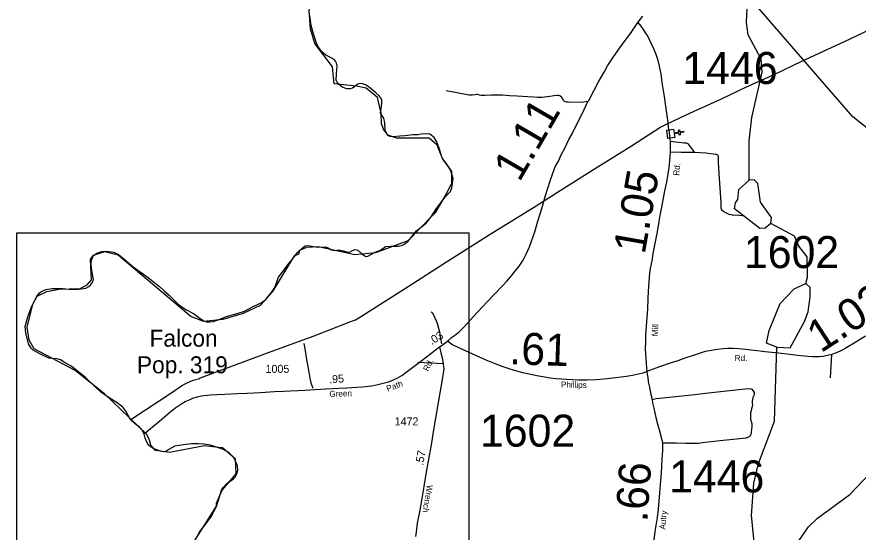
# Model space of a CAD drawing. Extents: x 2093524 to 2270757, y 289120 to 570408.
# Drawn here: x 2105386 to 2118532, y 523855 to 531905 of the extents above; entities that cross this region are included whole.
import ezdxf

# ---------------------------------------------------------------- set-up
doc = ezdxf.new("R2010")
doc.units = 0
for name, color, linetype in [('Exist Boundary Political CountyLine', 7, 'Continuous'), ('Exist Civil Demographics City Label', 7, 'Continuous'), ('Exist Cultural Church CELL', 7, 'Continuous'), ('Exist Hydrographic Creek Single Shore', 7, 'Continuous'), ('Exist Hydrographic Lake Shore', 7, 'Continuous'), ('Exist Hydrographic Misc Water Feature', 7, 'Continuous'), ('Exist Road Non-System Type 51', 7, 'Continuous'), ('Exist Road Secondary Mileage Hundredths English Label', 7, 'Continuous'), ('Exist Road Secondary Structure Standard Bridge Number Label', 7, 'Continuous'), ('Exist Road Secondary Type 51 Attributed', 7, 'Continuous'), ('Exist Road Secondary Type 51 Label', 7, 'Continuous'), ('Exist Road Secondary Type 51 Number Label', 7, 'Continuous'), ('Exist Utilities Electrical Transmission Line', 7, 'Continuous'), ('Map Preparation Inset Cut Line', 7, 'Continuous')]:
    doc.layers.add(name, color=color, linetype=linetype)

msp = doc.modelspace()

# ---------------------------------------------------------------- linework, layer by layer
at = {"layer": 'Exist Boundary Political CountyLine'}
for points in [[(2110839, 528163), (2110871, 528165), (2110919, 528195), (2110984, 528229), (2111067, 528262), (2111144, 528316), (2111234, 528322), (2111346, 528324), (2111396, 528333), (2111435, 528350), (2111500, 528401), (2111568, 528484), (2111631, 528560), (2111784, 528681), (2111858, 528780), (2111944, 528912), (2112022, 529014), (2112099, 529115), (2112164, 529174), (2112182, 529233), (2112205, 529379), (2112164, 529514), (2112097, 529613), (2112053, 529664), (2112020, 529730), (2111991, 529837), (2111947, 529950), (2111906, 530019), (2111839, 530070), (2111810, 530079), (2111706, 530073), (2111657, 530062), (2111575, 530063), (2111451, 530048), (2111371, 530040), (2111261, 530032), (2111219, 530035), (2111181, 530051), (2111141, 530130), (2111137, 530250), (2111120, 530321), (2111068, 530398), (2111085, 530502), (2111091, 530562), (2111089, 530608), (2111069, 530646), (2111043, 530678), (2110995, 530720), (2110895, 530802), (2110833, 530844), (2110787, 530860), (2110751, 530864), (2110715, 530852), (2110665, 530816), (2110631, 530792), (2110597, 530782), (2110541, 530778), (2110470, 530808), (2110409, 530857), (2110390, 530883), (2110378, 530917), (2110382, 531017), (2110391, 531137), (2110382, 531179), (2110364, 531214), (2110343, 531236), (2110214, 531305), (2110150, 531356), (2110099, 531431), (2110076, 531477), (2110021, 531639), (2109984, 531771), (2109963, 531928)], [(2107442, 525216), (2107410, 525270), (2107390, 525326), (2107378, 525388), (2107342, 525458), (2107304, 525496), (2107238, 525540), (2107190, 525590), (2107146, 525642), (2107092, 525744), (2107044, 525810), (2106956, 525874), (2106828, 525954), (2106694, 526048), (2106594, 526139), (2106464, 526265), (2106331, 526377), (2106235, 526447), (2106139, 526499), (2106069, 526545), (2106013, 526565), (2105887, 526573), (2105756, 526635), (2105640, 526697), (2105608, 526730), (2105570, 526798), (2105525, 526969), (2105515, 527069), (2105556, 527221), (2105614, 527375), (2105697, 527535), (2105742, 527593), (2105774, 527614), (2105839, 527645), (2105941, 527661), (2106009, 527659), (2106105, 527660), (2106199, 527652), (2106349, 527653), (2106434, 527662), (2106463, 527666), (2106512, 527691), (2106538, 527711), (2106571, 527758), (2106582, 527800), (2106564, 527910), (2106546, 528027), (2106548, 528085), (2106581, 528171), (2106637, 528215), (2106713, 528239), (2106765, 528245), (2106823, 528241), (2106901, 528227), (2106977, 528191), (2107064, 528119), (2107206, 528001), (2107311, 527924), (2107416, 527847), (2107516, 527770), (2107616, 527693), (2107690, 527626), (2107766, 527559), (2107898, 527429), (2107948, 527385), (2108028, 527335), (2108146, 527269), (2108230, 527211), (2108300, 527161), (2108348, 527139), (2108402, 527139), (2108457, 527146), (2108540, 527177), (2108660, 527222), (2108831, 527273), (2108944, 527306), (2109078, 527382), (2109206, 527439), (2109280, 527496), (2109378, 527612), (2109416, 527679), (2109476, 527836), (2109550, 527933), (2109622, 528031), (2109694, 528117), (2109768, 528218), (2109846, 528294), (2109892, 528329), (2109932, 528335), (2109996, 528323), (2110086, 528307), (2110202, 528311), (2110242, 528300), (2110301, 528267), (2110353, 528254), (2110415, 528265), (2110483, 528249), (2110562, 528230), (2110592, 528233), (2110629, 528257)], [(2110629, 528257), (2110673, 528270), (2110715, 528259), (2110776, 528204), (2110839, 528163)], [(2108178, 523742), (2108246, 523866), (2108327, 523968), (2108428, 524106), (2108466, 524178), (2108508, 524258), (2108530, 524338), (2108584, 524512), (2108610, 524553), (2108670, 524614), (2108773, 524686), (2108798, 524714), (2108829, 524779), (2108838, 524823), (2108834, 524891), (2108805, 524963), (2108780, 525010), (2108708, 525089), (2108614, 525148), (2108522, 525180), (2108414, 525212), (2108310, 525230), (2108226, 525234), (2108118, 525234), (2107992, 525222), (2107854, 525198), (2107762, 525146), (2107716, 525114), (2107676, 525112), (2107614, 525128), (2107514, 525162), (2107442, 525216)]]:
    msp.add_lwpolyline(points, dxfattribs=at)
at = {"layer": 'Exist Cultural Church CELL'}
msp.add_lwpolyline([(2115646, 530151), (2115655, 530095), (2115730, 530106), (2115725, 530137), (2115741, 530140), (2115746, 530108), (2115805, 530117), (2115808, 530101), (2115748, 530092), (2115753, 530061), (2115737, 530058), (2115732, 530090), (2115657, 530079), (2115665, 530022), (2115560, 530006), (2115541, 530136)], close=True, dxfattribs=at)
at = {"layer": 'Exist Hydrographic Creek Single Shore'}
for points in [[(2116831, 529351), (2116829, 529968), (2116869, 530335), (2117032, 531043), (2117015, 531244), (2116813, 531625), (2116787, 531816), (2116802, 532173), (2116876, 532434), (2117049, 532841), (2117081, 533168), (2117131, 533318), (2117396, 533661)], [(2117713, 527739), (2117738, 527837), (2117736, 528156), (2117602, 528322), (2117535, 528478), (2117168, 528679)], [(2117076, 522986), (2117042, 523052), (2117007, 523420), (2116906, 523704), (2116863, 524118), (2116902, 524620), (2116976, 524926), (2117223, 525587), (2117259, 526745)], [(2117076, 522986), (2117150, 523063), (2117755, 523940), (2117896, 524075), (2118402, 524442), (2118916, 524986), (2119182, 525203), (2119486, 525657), (2119606, 525763), (2119709, 525821), (2119810, 525847), (2119882, 525856), (2119926, 525854), (2119988, 525842), (2120038, 525840), (2120103, 525846)]]:
    msp.add_lwpolyline(points, dxfattribs=at)
at = {"layer": 'Exist Hydrographic Lake Shore'}
for points in [[(2117168, 528679), (2117076, 528602), (2116993, 528600), (2116600, 528907), (2116616, 529001), (2116649, 529050), (2116665, 529207), (2116831, 529351)], [(2117168, 528679), (2117176, 528770), (2117008, 529010), (2116965, 529303), (2116906, 529360), (2116831, 529351)], [(2117259, 526745), (2117101, 526810), (2117142, 527003), (2117315, 527429), (2117530, 527654), (2117713, 527739)], [(2117259, 526745), (2117468, 526737), (2117691, 527146), (2117748, 527296), (2117781, 527531), (2117780, 527679), (2117713, 527739)]]:
    msp.add_lwpolyline(points, dxfattribs=at)
at = {"layer": 'Exist Hydrographic Misc Water Feature'}
for points in [[(2110343, 530857), (2110316, 531123), (2110040, 531489), (2109973, 531720), (2109956, 532006), (2110211, 533021), (2110294, 533197), (2110418, 533371), (2110792, 533600), (2110992, 533990), (2111372, 534408), (2111571, 534910), (2111805, 535144), (2112078, 535309)], [(2112097, 529621), (2112037, 529694), (2111954, 529902), (2111829, 530010), (2111321, 530010), (2111187, 530059), (2111128, 530126), (2111086, 530235), (2111077, 530399), (2111019, 530643), (2110842, 530791), (2110693, 530823), (2110343, 530857)], [(2112098, 529138), (2112142, 529229), (2112183, 529304), (2112182, 529488), (2112097, 529621)], [(2105704, 527541), (2105853, 527617), (2106045, 527653), (2106378, 527662), (2106486, 527719), (2106553, 527797), (2106535, 528112), (2106585, 528180), (2106760, 528238), (2106968, 528188), (2108112, 527224), (2108305, 527151), (2108612, 527184), (2108930, 527276), (2109195, 527402), (2109387, 527612), (2109727, 528172), (2109793, 528204), (2109810, 528262), (2109917, 528306), (2110093, 528316), (2110668, 528193), (2110993, 528226), (2111500, 528409), (2111895, 528815), (2111931, 528853), (2112098, 529138)], [(2107684, 522958), (2108505, 524260), (2108505, 524309), (2108597, 524511), (2108812, 524769), (2108804, 524996), (2108602, 525170), (2108535, 525178), (2108319, 525202), (2107770, 525098), (2107552, 525132), (2107478, 525216), (2107461, 525292), (2107418, 525381), (2107276, 525515), (2106758, 526014), (2106300, 526378), (2105656, 526719), (2105581, 526852), (2105547, 527059), (2105638, 527418), (2105704, 527541)]]:
    msp.add_lwpolyline(points, dxfattribs=at)
at = {"layer": 'Exist Road Non-System Type 51'}
for p, q in [((2118101, 526265), (2118122, 526632)), ((2111652, 526510), (2112049, 526490))]:
    msp.add_line(p, q, dxfattribs=at)
for points in [[(2114306, 530581), (2114202, 530567), (2114004, 530571), (2113974, 530571), (2113954, 530576), (2113939, 530586), (2113929, 530600), (2113915, 530624), (2113902, 530643), (2113868, 530669), (2113850, 530678), (2113828, 530678), (2113782, 530673), (2113714, 530661), (2113632, 530650), (2113588, 530645), (2113518, 530646), (2113464, 530650), (2113368, 530655), (2113204, 530665), (2113084, 530673), (2112973, 530681), (2112925, 530682), (2112859, 530682), (2112797, 530679), (2112704, 530675), (2112675, 530675), (2112640, 530674), (2112613, 530683), (2112591, 530691), (2112567, 530692), (2112545, 530688), (2112505, 530683), (2112481, 530679), (2112447, 530680), (2112427, 530684), (2112337, 530702), (2112235, 530722), (2112093, 530751)], [(2115982, 529787), (2115932, 529850), (2115916, 529868), (2115896, 529895), (2115885, 529911), (2115871, 529923), (2115851, 529930), (2115815, 529934), (2115592, 529959)], [(2115982, 529787), (2115764, 529787), (2115594, 529791)], [(2116754, 528790), (2116722, 528794), (2116668, 528801), (2116577, 528807), (2116565, 528809), (2116543, 528812), (2116517, 528818), (2116442, 528856), (2116414, 528874), (2116404, 528889), (2116398, 528897), (2116393, 528919), (2116390, 529003), (2116362, 529457), (2116349, 529636), (2116347, 529718), (2116343, 529736), (2116337, 529744), (2116326, 529750), (2116318, 529752), (2116302, 529757), (2116152, 529774), (2115982, 529787)], [(2111862, 527298), (2111877, 527282), (2111891, 527263), (2111939, 527158), (2111956, 527118), (2111977, 527044), (2111991, 526983), (2112007, 526887), (2112019, 526797)], [(2109869, 526802), (2109889, 526692), (2109908, 526586), (2109947, 526353), (2109963, 526263), (2109982, 526189), (2110009, 526104)], [(2115311, 525929), (2115377, 525944), (2115632, 525969), (2115980, 526008), (2116147, 526026), (2116712, 526089), (2116764, 526096), (2116822, 526099), (2116860, 526094), (2116870, 526090), (2116897, 526055), (2116907, 526037), (2116908, 526013), (2116900, 525989), (2116887, 525957), (2116879, 525933), (2116874, 525894), (2116877, 525865), (2116883, 525843), (2116876, 525816), (2116866, 525784), (2116859, 525752), (2116848, 525718), (2116851, 525674), (2116852, 525618), (2116865, 525566), (2116871, 525542), (2116870, 525522), (2116872, 525506), (2116862, 525422), (2116858, 525396), (2116851, 525376), (2116845, 525358), (2116827, 525345), (2116807, 525333), (2116778, 525326), (2116682, 525313), (2116420, 525285), (2116187, 525259), (2116097, 525249), (2116043, 525240), (2115957, 525242), (2115841, 525242), (2115691, 525245), (2115473, 525244)]]:
    msp.add_lwpolyline(points, dxfattribs=at)
at = {"layer": 'Exist Road Secondary Structure Standard Bridge Number Label'}
msp.add_lwpolyline([(2120901, 528403), (2118450, 530342), (2115114, 534191)], dxfattribs=at)
at = {"layer": 'Exist Road Secondary Type 51 Attributed'}
for points in [[(2115089, 531815), (2115169, 531913)], [(2112113, 526837), (2112178, 526894), (2112227, 526925), (2112258, 526952), (2112292, 526980), (2112317, 527005), (2112380, 527066), (2112517, 527217), (2112664, 527374), (2112740, 527457), (2112842, 527566), (2112979, 527710), (2113044, 527778), (2113110, 527853), (2113163, 527920), (2113235, 528010), (2113295, 528105), (2113345, 528198), (2113395, 528313), (2113427, 528401), (2113478, 528548), (2113527, 528713), (2113593, 528927), (2113628, 529040), (2113649, 529112), (2113720, 529341), (2113753, 529430), (2113787, 529535), (2113802, 529571), (2113833, 529624), (2113848, 529652), (2113890, 529751), (2113946, 529854), (2114013, 529989), (2114062, 530078), (2114133, 530220), (2114225, 530398), (2114306, 530581), (2114325, 530600), (2114400, 530747), (2114475, 530889), (2114562, 531041), (2114616, 531138), (2114708, 531278), (2114809, 531420), (2114892, 531533), (2114974, 531647), (2115089, 531815)], [(2115089, 531815), (2115136, 531758), (2115171, 531709), (2115208, 531652), (2115243, 531596), (2115275, 531529), (2115333, 531408), (2115369, 531321), (2115394, 531245), (2115421, 531134), (2115447, 531012), (2115464, 530877), (2115498, 530659), (2115514, 530544), (2115535, 530400), (2115556, 530252), (2115564, 530175), (2115577, 530101), (2115585, 530041), (2115592, 529959), (2115595, 529911), (2115595, 529843), (2115594, 529791), (2115582, 529653), (2115572, 529553), (2115560, 529452), (2115535, 529324), (2115506, 529187), (2115461, 528932), (2115435, 528802), (2115419, 528708), (2115391, 528547), (2115358, 528390), (2115325, 528206), (2115306, 528095), (2115295, 528047), (2115282, 527973), (2115272, 527902), (2115260, 527768), (2115253, 527614), (2115246, 527506), (2115239, 527344), (2115223, 527139), (2115211, 526933), (2115207, 526827), (2115205, 526721), (2115211, 526641), (2115214, 526579), (2115220, 526491), (2115232, 526367)], [(2118646, 526919), (2118471, 526809), (2118379, 526753), (2118330, 526723), (2118291, 526704), (2118252, 526682), (2118215, 526666), (2118176, 526651), (2118122, 526632), (2118050, 526614), (2117979, 526601), (2117923, 526595), (2117876, 526594), (2117820, 526592), (2117746, 526598), (2117589, 526615), (2117466, 526629), (2117375, 526639), (2117240, 526655), (2117075, 526674), (2117003, 526681), (2116859, 526697), (2116766, 526707), (2116667, 526717), (2116578, 526722), (2116492, 526722), (2116421, 526719), (2116332, 526710), (2116239, 526695), (2116142, 526675), (2115967, 526621), (2115840, 526578), (2115712, 526534), (2115611, 526500), (2115428, 526436), (2115232, 526367)], [(2107372, 525384), (2107445, 525450), (2107622, 525596), (2107801, 525751), (2107870, 525801), (2107919, 525834), (2107966, 525867), (2108014, 525898), (2108093, 525929), (2108127, 525942), (2108145, 525952), (2108175, 525957), (2108206, 525967), (2108274, 525983), (2108402, 525999), (2108630, 526010), (2108833, 526020), (2108983, 526027), (2109193, 526039), (2109413, 526052), (2109553, 526057), (2109886, 526075), (2110048, 526086), (2110212, 526094), (2110420, 526106), (2110542, 526112), (2110781, 526125), (2110935, 526140), (2111027, 526164), (2111130, 526186), (2111196, 526204), (2111261, 526231), (2111331, 526262), (2111402, 526302), (2111469, 526353), (2111654, 526489), (2111991, 526750)], [(2111991, 526750), (2112013, 526657), (2112033, 526578), (2112042, 526526), (2112049, 526468), (2112053, 526446), (2112056, 526404), (2112053, 526368), (2112044, 526308), (2112030, 526238), (2111969, 525880), (2111901, 525485), (2111858, 525218), (2111788, 524823), (2111743, 524568), (2111686, 524226), (2111643, 523996), (2111624, 523855), (2111617, 523787)], [(2111991, 526750), (2112031, 526778), (2112113, 526837)], [(2115232, 526367), (2115166, 526341), (2115072, 526317), (2115008, 526302), (2114914, 526286), (2114830, 526275), (2114739, 526264), (2114617, 526250), (2114440, 526235), (2114298, 526231), (2114162, 526230), (2114070, 526233), (2113974, 526238), (2113894, 526244), (2113808, 526251), (2113719, 526261), (2113689, 526267), (2113606, 526281), (2113509, 526299), (2113367, 526328), (2113291, 526345), (2113196, 526372), (2113095, 526402), (2112986, 526436), (2112875, 526477), (2112722, 526540), (2112570, 526610), (2112283, 526741), (2112184, 526789), (2112113, 526837)], [(2115232, 526367), (2115237, 526318), (2115244, 526270), (2115252, 526206), (2115271, 526120), (2115290, 526005), (2115311, 525929), (2115320, 525875), (2115338, 525794), (2115371, 525648), (2115399, 525525), (2115436, 525403), (2115451, 525348), (2115462, 525296), (2115473, 525244), (2115472, 525198), (2115475, 525138), (2115466, 524988), (2115452, 524784), (2115429, 524471), (2115408, 524215), (2115392, 524084), (2115357, 523864), (2115327, 523653)]]:
    msp.add_lwpolyline(points, dxfattribs=at)
at = {"layer": 'Exist Utilities Electrical Transmission Line'}
msp.add_lwpolyline([(2107169, 525616), (2107413, 525777), (2107808, 526037), (2107961, 526142), (2108005, 526165), (2108039, 526183), (2108142, 526229), (2108245, 526257), (2108239, 526261), (2109261, 526642), (2109732, 526811), (2110030, 526923), (2110274, 527018), (2110588, 527139), (2110649, 527164), (2110677, 527174), (2110770, 527228), (2111500, 527691), (2112102, 528077), (2112781, 528508), (2113503, 528954), (2113873, 529190), (2114395, 529518), (2114989, 529890), (2115345, 530118), (2115451, 530186), (2115487, 530200), (2115756, 530332), (2115970, 530432), (2116166, 530522), (2116397, 530625), (2116779, 530807), (2117218, 531005), (2117652, 531211), (2118320, 531517), (2118716, 531705)], dxfattribs=at)
at = {"layer": 'Map Preparation Inset Cut Line'}
msp.add_lwpolyline([(2105386, 528531), (2112446, 528531), (2112446, 520696), (2105386, 520696)], close=True, dxfattribs=at)

# ---------------------------------------------------------------- texts
at = {"layer": 'Exist Civil Demographics City Label'}
for s, p in [('Falcon', (2107460, 526753)), ('Pop. 319', (2107263, 526337))]:
    msp.add_text(s, height=265, dxfattribs=at).set_placement(p)
at = {"layer": 'Exist Road Secondary Mileage Hundredths English Label'}
for s, height, rotation, p in [('1.11', 500, 59.7839, (2113238, 529310)), ('1.05', 500, 79.9706, (2115196, 528183)), ('1.02', 500, 33.1212, (2117947, 526645)), ('.03', 125, 31.5098, (2111866, 526776)), ('.61', 500, 358.0257, (2113075, 526480)), ('.95', 125, 3.2432, (2110269, 526181)), ('.57', 125, 79.9545, (2111733, 524891)), ('.66', 500, 86.041, (2115237, 524006))]:
    msp.add_text(s, height=height, rotation=rotation, dxfattribs=at).set_placement(p)
at = {"layer": 'Exist Road Secondary Type 51 Label'}
for s, rotation, p in [('Rd.', 84.2724, (2115735, 529420)), ('Mill', 86.607, (2115400, 526912)), ('Rd.', 0.2036, (2116603, 526529)), ('Rd.', 63.3144, (2111813, 526360)), ('Path', 20.6448, (2111182, 526047)), ('Phillips', 358.8326, (2113887, 526114)), ('Green', 2.2243, (2110271, 525966)), ('Wrench', 260.5752, (2111795, 524600)), ('Autry', 85.2566, (2115518, 523894))]:
    msp.add_text(s, height=95, rotation=rotation, dxfattribs=at).set_placement(p)
at = {"layer": 'Exist Road Secondary Type 51 Number Label'}
for s, height, p in [('1446', 500, (2115785, 530856)), ('1602', 500, (2116747, 527980)), ('1005', 125, (2109272, 526344)), ('1602', 500, (2112623, 525191)), ('1472', 125, (2111289, 525523)), ('1446', 500, (2115578, 524476))]:
    msp.add_text(s, height=height, dxfattribs=at).set_placement(p)

doc.saveas('drawing.dxf')
